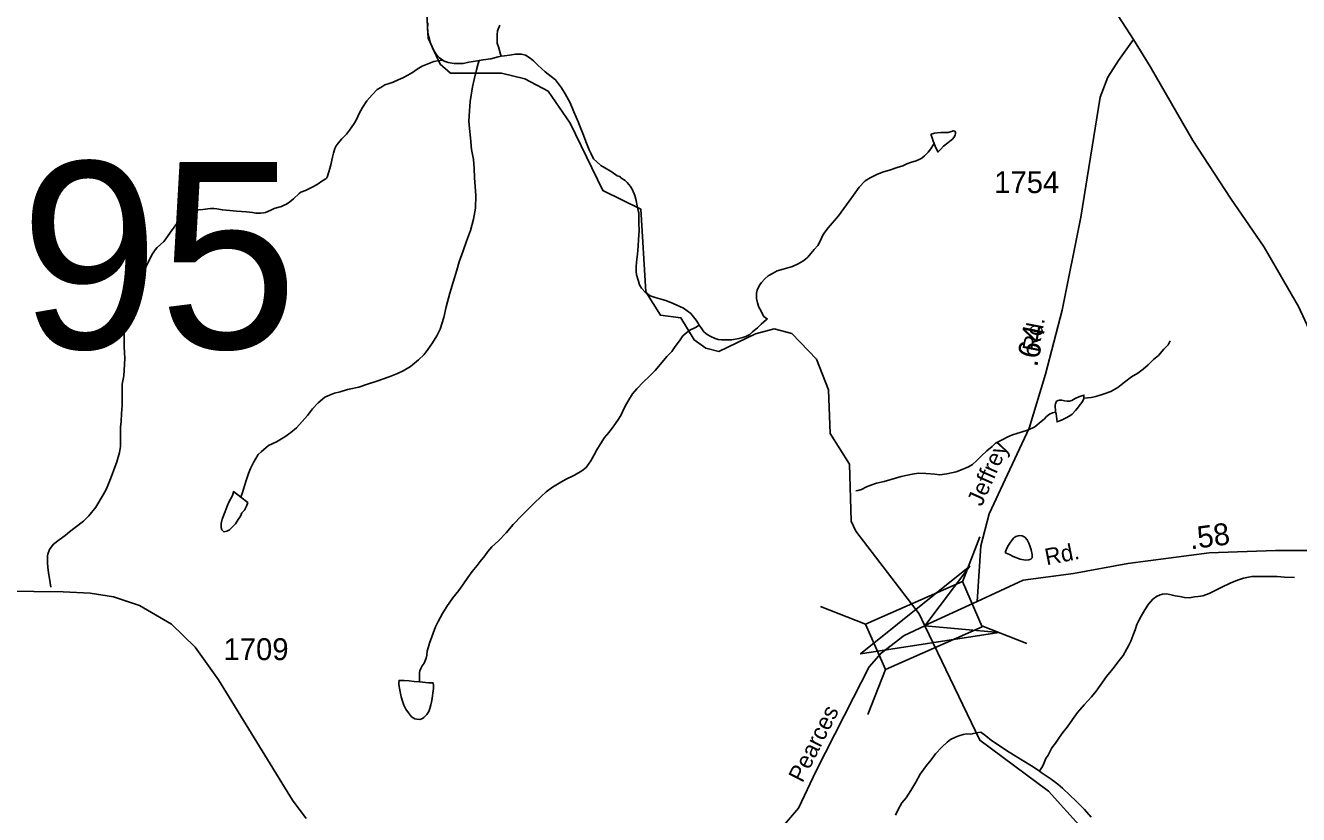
# Model space of a CAD drawing. Extents: x 2126262 to 2293712, y 749403 to 919119.
# Drawn here: x 2209025 to 2216301, y 811845 to 816353 of the extents above; entities that cross this region are included whole.
import ezdxf

# ---------------------------------------------------------------- set-up
doc = ezdxf.new("R2010")
doc.units = 0
for name, color, linetype in [('Exist Hydrographic Creek Single Shore', 7, 'Continuous'), ('Exist Hydrographic Misc Water Feature', 7, 'Continuous'), ('Exist Road Primary NC Attributed', 7, 'Continuous'), ('Exist Road Secondary Mileage Hundredths English Label', 7, 'Continuous'), ('Exist Road Secondary Structure Standard Bridge Attributed CELL', 7, 'Continuous'), ('Exist Road Secondary Structure Standard Bridge CELL', 7, 'Continuous'), ('Exist Road Secondary Structure Standard Bridge Number Label', 7, 'Continuous'), ('Exist Road Secondary Type 51 Attributed', 7, 'Continuous'), ('Exist Road Secondary Type 51 Label', 7, 'Continuous'), ('Exist Road Secondary Type 51 Number Label', 7, 'Continuous')]:
    doc.layers.add(name, color=color, linetype=linetype)

msp = doc.modelspace()

# ---------------------------------------------------------------- linework, layer by layer
at = {"layer": 'Exist Hydrographic Creek Single Shore'}
msp.add_lwpolyline([(2215064.7, 811764.5), (2214871.6, 811978.5), (2214478.7, 812268.7), (2214164.2, 812923.4), (2214131.8, 812991), (2213770.7, 813464.2), (2213744.6, 813520.5), (2213734.6, 813845.5), (2213624.7, 814021.6), (2213614.6, 814271.1), (2213546.8, 814446.4), (2213404.7, 814593.6), (2213304.8, 814618.7), (2213196.7, 814591.4), (2212988.6, 814490.7), (2212913.8, 814508.7), (2212846.7, 814556), (2212770.7, 814682.2), (2212653.8, 814697.7), (2212569.7, 814830.7), (2212541.8, 815303.7), (2212324.7, 815409.8), (2212138.7, 815794.1), (2212011.8, 815977.2), (2211878.7, 816048.8), (2211744.8, 816081.1), (2211453.8, 816080.6), (2211394.8, 816131), (2211326.7, 816280), (2211307.8, 816621.5)], dxfattribs=at)
at = {"layer": 'Exist Hydrographic Misc Water Feature'}
for points in [[(2211324.9, 816368.6), (2211323.1, 816330.5), (2211327.2, 816300.6), (2211333.3, 816274.6), (2211337.6, 816256.7), (2211351.6, 816224.7), (2211357.7, 816210.8), (2211371.9, 816189), (2211392.2, 816167.1), (2211410, 816155.2)], [(2211736.7, 816355.4), (2211722.9, 816321.3), (2211721.1, 816299.3), (2211721.3, 816277.3), (2211721.3, 816251.3), (2211727.7, 816231.3), (2211739.8, 816189.4), (2211743.9, 816177.5)], [(2210255.6, 813658.1), (2210265.6, 813684.2), (2210277.3, 813722.3), (2210287.2, 813752.3), (2210298.9, 813792.4), (2210310.5, 813822.4), (2210328.4, 813856.6), (2210354, 813900.7), (2210371.9, 813916.8), (2210413.5, 813953.2), (2210459.4, 813973.5), (2210507.4, 814001.8), (2210541, 814028), (2210574.9, 814054.2), (2210606.6, 814090.4), (2210636.4, 814124.6), (2210666.1, 814162.8), (2210697.9, 814197), (2210735.6, 814229.2), (2210761.7, 814241.4), (2210791.4, 814251.6), (2210823.4, 814259.8), (2210865.4, 814272.1), (2210875.3, 814274.2), (2210931, 814286.5), (2210979, 814302.9), (2211032.7, 814321.2), (2211102.7, 814345.7), (2211150.6, 814364), (2211184.3, 814380.3), (2211226.3, 814404.5), (2211271.8, 814442.8), (2211303.8, 814473), (2211325.5, 814501.2), (2211351.4, 814539.4), (2211375.2, 814579.5), (2211394.7, 814617.6), (2211416.4, 814683.7), (2211429.9, 814745.8), (2211451.2, 814823.9), (2211468.9, 814886.1), (2211490.4, 814954.2), (2211504.1, 815002.2), (2211525.7, 815064.3), (2211545.2, 815120.5), (2211568.7, 815180.6), (2211586.4, 815246.7), (2211597.9, 815308.8), (2211599.3, 815380.7), (2211595, 815432.7), (2211590.7, 815482.7), (2211590.3, 815536.6), (2211586.2, 815586.6), (2211573.7, 815644.5), (2211569.1, 815710.4), (2211562.8, 815764.3), (2211558.5, 815806.3), (2211562.2, 815864.3), (2211565.9, 815918.4), (2211579, 816002.4), (2211588.8, 816044.4), (2211602.6, 816098.6), (2211612.4, 816134.6), (2211618.2, 816152.6)], [(2210859.3, 815731.5), (2210877.1, 815753.7), (2210902.9, 815791.9), (2210916.7, 815815.9), (2210932.3, 815850.1), (2210952.1, 815884.2), (2210975.9, 815922.3), (2211005.7, 815956.5), (2211035.4, 815986.7), (2211055.3, 815998.8), (2211079.3, 816013), (2211103.1, 816021.1), (2211127.1, 816029.3), (2211155.1, 816041.5), (2211180.8, 816053.7), (2211210.9, 816067.9), (2211236.8, 816084.1), (2211264.6, 816102.2), (2211292.3, 816120.4), (2211320.4, 816132.6), (2211358.4, 816146.9), (2211380.1, 816151), (2211410, 816155.2)], [(2211410, 816155.2), (2211418, 816149.2), (2211440.4, 816141.4), (2211474.4, 816135.6), (2211526.3, 816136), (2211558.1, 816142.2), (2211608.1, 816150.6), (2211618.2, 816152.6)], [(2211618.2, 816152.6), (2211640.1, 816156.8), (2211684.2, 816163.1), (2211725.8, 816173.4), (2211743.9, 816177.5)], [(2211743.9, 816177.5), (2211761.9, 816179.6), (2211791.8, 816183.8), (2211825.9, 816188.1), (2211859.9, 816188.2), (2211881.9, 816182.4), (2211909.7, 816166.6), (2211928, 816150.8), (2211954, 816126.9), (2211994.4, 816087.2), (2212028.7, 816061.4), (2212054.5, 816041.6), (2212089.2, 815995.9), (2212109.3, 815962.1), (2212137.6, 815910.2), (2212159.9, 815858.4), (2212186.4, 815798.6), (2212188.4, 815792.7), (2212210.8, 815734.8), (2212231.1, 815681), (2212247.3, 815643.1), (2212257.5, 815619.2), (2212271.9, 815591.3), (2212289.9, 815573.4), (2212313.9, 815553.6), (2212350, 815531.9), (2212378.1, 815514.1), (2212406.4, 815494.2), (2212422.4, 815490.4), (2212428.3, 815482.4), (2212452.5, 815466.6), (2212464.6, 815454.7), (2212482.9, 815432.8), (2212494.8, 815412.9), (2212507.1, 815381), (2212515.3, 815353.1), (2212521.4, 815323.1), (2212527.6, 815295.2), (2212529.8, 815283.2), (2212529.8, 815263.2), (2212530, 815223.2), (2212532.3, 815181.2), (2212528.8, 815129.2), (2212527.2, 815091.3), (2212523.3, 815045.2), (2212517.5, 815001.2), (2212515.9, 814973.2), (2212516.1, 814949.2), (2212518.1, 814927.2), (2212526.3, 814897.3), (2212534.5, 814871.3), (2212546.6, 814851.5), (2212566.7, 814829.6), (2212595, 814807.8), (2212623.1, 814798), (2212663.1, 814786.2), (2212685, 814780.5), (2212727.1, 814764.7), (2212785.3, 814737.1), (2212827.6, 814707.4), (2212857.9, 814669.6), (2212871.8, 814647.7), (2212876.2, 814639.8)], [(2209169.6, 813142.9), (2209165.3, 813168.8), (2209157.1, 813226.8), (2209152.8, 813256.7), (2209150.6, 813284.7), (2209150.4, 813310.7), (2209150.4, 813322.7), (2209152.4, 813332.7), (2209162, 813358.8), (2209172.1, 813372.8), (2209185.8, 813388.9), (2209217.8, 813413.1), (2209251.7, 813439.3), (2209277.3, 813459.5), (2209309.3, 813483.7), (2209356.8, 813520), (2209386.8, 813550.2), (2209426.4, 813600.4), (2209469.8, 813670.8), (2209487.7, 813704.9), (2209511.2, 813763), (2209528.9, 813809.1), (2209546.5, 813859.2), (2209562.1, 813913.3), (2209567.8, 813947.3), (2209567.6, 814001.4), (2209567.6, 814005.4), (2209569.1, 814057.3), (2209571.1, 814089.3), (2209574.6, 814135.4), (2209578.3, 814181.3), (2209577.9, 814245.3), (2209577.5, 814303.3), (2209587.1, 814351.3), (2209590.8, 814415.4), (2209592.7, 814451.3), (2209590.4, 814483.3), (2209590, 814519.3), (2209589.6, 814573.3), (2209591.4, 814615.3), (2209600.9, 814673.3), (2209608.6, 814713.3), (2209620.3, 814759.4), (2209638.2, 814813.5), (2209651.9, 814851.6), (2209671.6, 814887.7), (2209699.1, 814947.9), (2209750.3, 815048.2), (2209766.1, 815070.3), (2209778, 815084.3), (2209815.7, 815118.6), (2209823.7, 815128.7), (2209853.3, 815170.9), (2209916.8, 815257.3), (2209928.7, 815269.3), (2209942.7, 815279.4), (2209966.7, 815289.6), (2209984.5, 815295.7), (2210014.6, 815299.9), (2210038.6, 815302.1), (2210082.3, 815306.4), (2210102.4, 815306.5), (2210118.4, 815304.7), (2210150.6, 815298.9), (2210192.6, 815295.2), (2210230.6, 815291.4), (2210288.6, 815287.8), (2210322.6, 815284.1), (2210342.5, 815280.2), (2210370.6, 815280.4), (2210384.6, 815282.5), (2210396.7, 815284.5), (2210426.4, 815296.7), (2210446.3, 815306.9), (2210452.2, 815308.9), (2210488.3, 815319.2), (2210504.1, 815325.3), (2210516, 815331.4), (2210536.1, 815345.5), (2210557.8, 815361.6), (2210589.6, 815391.9), (2210599.7, 815399.9), (2210625.5, 815410.1), (2210663.4, 815428.4), (2210691.3, 815444.6), (2210725.2, 815466.7), (2210741.1, 815476.9), (2210747.1, 815482.9), (2210750.8, 815490.9), (2210758.8, 815516.9), (2210764.5, 815535), (2210772.3, 815565), (2210776.4, 815583), (2210780.1, 815601.1), (2210786.1, 815623.1), (2210793.8, 815649.2), (2210799.8, 815665.1), (2210811.7, 815681.2), (2210833.4, 815705.4), (2210859.3, 815731.5)], [(2214218.4, 815678.6), (2214212.3, 815692.6), (2214206.1, 815710.5), (2214202, 815726.5), (2214202, 815732.5), (2214220.1, 815736.6), (2214236.1, 815738.7), (2214256.2, 815740.8), (2214270.1, 815741), (2214285.9, 815741.1), (2214297.8, 815741.1), (2214303.9, 815743.2), (2214311.9, 815745.2), (2214323.8, 815749.3), (2214327.9, 815751.3), (2214333.9, 815749.4), (2214337.8, 815747.4), (2214339.8, 815741.4), (2214340, 815735.4), (2214338.2, 815727.4), (2214336.1, 815721.4), (2214330.2, 815713.4), (2214322.2, 815703.3), (2214316.4, 815697.2), (2214296.3, 815683.1), (2214272.6, 815663), (2214256.6, 815646.9), (2214242.8, 815632.8), (2214238.9, 815630.8), (2214224.6, 815662.6), (2214218.4, 815678.6)], [(2214218.4, 815678.6), (2214210.6, 815666.6), (2214198.5, 815648.5), (2214184.8, 815628.4), (2214162.9, 815608.2), (2214147.1, 815594.1), (2214137, 815588), (2214115.1, 815579.9), (2214083.1, 815569.7), (2214061.4, 815561.5), (2214039.4, 815551.4), (2214007.4, 815541.2), (2213969.5, 815528.9), (2213923.6, 815514.6), (2213889.9, 815500.4), (2213851.8, 815482.2), (2213824.1, 815466), (2213790.3, 815429.7), (2213756.6, 815383.6), (2213732.9, 815349.4), (2213671.3, 815265), (2213611.9, 815196.6), (2213594, 815172.5), (2213582.4, 815154.4), (2213566.6, 815120.3), (2213552.6, 815096.2), (2213532.9, 815072.1), (2213513, 815050), (2213497, 815029.9), (2213483.1, 815017.8), (2213467.3, 815005.7), (2213441.3, 814991.5), (2213409.5, 814975.3), (2213355.6, 814960.9), (2213321.7, 814950.7), (2213293.8, 814936.5), (2213269.9, 814922.3), (2213250.2, 814904.3), (2213232.1, 814884.1), (2213222.3, 814870.1), (2213214.3, 814858), (2213206.5, 814840), (2213202.6, 814823.9), (2213202.8, 814809.9), (2213202.8, 814791.9), (2213209.2, 814768), (2213217.2, 814744.1), (2213227.4, 814724.2), (2213237.2, 814704.2), (2213245.7, 814690.3), (2213259.6, 814678.4), (2213265.5, 814676.4)], [(2212876.2, 814639.8), (2212886, 814625.8), (2212902.4, 814602), (2212920.2, 814588.1), (2212942.4, 814576.2), (2212966.6, 814564.4), (2212984.6, 814558.5), (2213002.7, 814556.7), (2213032.6, 814556.8), (2213062.5, 814557), (2213102.3, 814563.4), (2213124.3, 814569.5), (2213142.3, 814575.6), (2213164.2, 814587.8), (2213180, 814601.9), (2213208.1, 814626), (2213229.9, 814646.2), (2213259.6, 814672.4), (2213265.5, 814676.4)], [(2211276.5, 812603.5), (2211276.3, 812617.5), (2211276.3, 812633.5), (2211276.3, 812647.5), (2211276.1, 812655.5), (2211278, 812665.5), (2211284.1, 812679.5), (2211291.7, 812693.6), (2211303.8, 812709.6), (2211315.5, 812737.8), (2211319.6, 812755.8), (2211321.2, 812777.8), (2211327, 812797.8), (2211335, 812823.8), (2211368.4, 812916), (2211384, 812948.2), (2211407.8, 812992.3), (2211433.6, 813032.5), (2211467, 813082.7), (2211500.9, 813124.9), (2211528.5, 813163), (2211552.3, 813199.2), (2211578, 813233.3), (2211605.9, 813267.5), (2211623.9, 813289.7), (2211649.5, 813321.9), (2211667.4, 813348), (2211691.2, 813374.1), (2211728.9, 813408.3), (2211772.6, 813454.6), (2211812.1, 813500.9), (2211861.8, 813553.2), (2211897.6, 813589.4), (2211931.3, 813621.7), (2211973.1, 813661.9), (2212000.8, 813688.1), (2212036.7, 813714.3), (2212074.6, 813738.6), (2212112.3, 813758.8), (2212162.2, 813783.2), (2212203.8, 813807.5), (2212229.8, 813827.6), (2212255.7, 813865.8), (2212275.3, 813899.9), (2212291.1, 813928), (2212310.8, 813962.1), (2212334.6, 813998.3), (2212360.2, 814028.5), (2212388.1, 814064.6), (2212409.9, 814096.8), (2212427.5, 814124.8), (2212447.4, 814167), (2212459.3, 814191), (2212473, 814213.2), (2212494.8, 814247.3), (2212518.5, 814277.4), (2212554.4, 814315.6), (2212592.2, 814349.9), (2212623.7, 814382.1), (2212653.7, 814418.3), (2212691.4, 814460.6), (2212719.1, 814490.7), (2212738.8, 814518.9), (2212762.6, 814551), (2212782.2, 814579.2), (2212804.4, 814599.3), (2212822.4, 814611.4), (2212854, 814627.6), (2212876.2, 814639.8)], [(2215567.7, 814550.3), (2215555.8, 814528.2), (2215530.1, 814504), (2215500.4, 814467.8), (2215472.3, 814443.7), (2215440.5, 814413.5), (2215412.9, 814389.3), (2215383.1, 814367.1), (2215347, 814344.8), (2215305.4, 814314.6), (2215267.7, 814284.3), (2215227.9, 814262), (2215183.8, 814245.7), (2215142, 814233.4), (2215116.1, 814227.3), (2215094, 814225.1), (2215074.1, 814223)], [(2214912.5, 814143.9), (2214912.5, 814153.9), (2214910.3, 814173.9), (2214910.3, 814183.9), (2214912.3, 814191.8), (2214918.3, 814205.9), (2214926.1, 814210), (2214934.1, 814212), (2214948, 814212.1), (2214964, 814208.3), (2214978.3, 814206.3), (2214992.1, 814206.5), (2215006, 814210.5), (2215024.1, 814220.6), (2215046, 814230.8), (2215056.1, 814234.9), (2215067.7, 814239), (2215073.9, 814241), (2215074.1, 814235), (2215074.1, 814223)], [(2215074.1, 814223), (2215074.1, 814219), (2215062.4, 814198.9), (2215046.4, 814178.8), (2215036.6, 814166.7), (2215026.5, 814152.7), (2215006.6, 814132.5), (2214992.9, 814122.4), (2214968.9, 814108.3), (2214947, 814098.2), (2214931, 814092), (2214921.1, 814088), (2214918.9, 814103.9), (2214914.8, 814133.9), (2214912.5, 814143.9)], [(2214912.5, 814143.9), (2214894.5, 814139.8), (2214876.8, 814131.7), (2214860.9, 814119.6), (2214847.1, 814103.5), (2214829.1, 814089.4), (2214793.4, 814059.1), (2214757.3, 814042.9), (2214715.7, 814028.6), (2214665.6, 814014.2), (2214639.8, 814002.1), (2214607.8, 813985.9), (2214568, 813965.6), (2214550, 813947.5), (2214520.3, 813923.3), (2214488.5, 813893.1), (2214462.8, 813866.9), (2214436.8, 813844.7), (2214415.1, 813830.6), (2214379, 813816.3), (2214343.3, 813802.1), (2214291.4, 813791.8), (2214251.2, 813785.5), (2214221.3, 813789.3), (2214171.3, 813792.9), (2214129.2, 813794.7), (2214093.3, 813788.4), (2214029.6, 813776), (2213931.8, 813747.3), (2213889.7, 813737), (2213855.9, 813726.8), (2213832.1, 813716.7), (2213802.2, 813702.4), (2213782.1, 813696.3), (2213770, 813694.2)], [(2210255.6, 813658.1), (2210295.8, 813626.5), (2210288, 813606.4), (2210276.1, 813584.3), (2210262.4, 813568.2), (2210254.4, 813550.1), (2210240.6, 813530.1), (2210224.8, 813506), (2210206.8, 813485.9), (2210191, 813471.8), (2210175, 813463.7), (2210159, 813459.6), (2210155.1, 813463.5), (2210147.1, 813471.4), (2210142.8, 813485.4), (2210142.8, 813507.4), (2210148.5, 813531.5), (2210166.4, 813575.6), (2210178.1, 813605.7), (2210187.9, 813629.7), (2210207.6, 813667.8), (2210211.5, 813679.8), (2210213.6, 813689.8), (2210255.6, 813658.1)], [(2214765.9, 813379.2), (2214772.1, 813357.2), (2214778.2, 813329.3), (2214778.2, 813323.3), (2214778.2, 813311.3), (2214770.6, 813303.3), (2214758.5, 813299.2), (2214740.5, 813297.1), (2214710.5, 813302.8), (2214670.4, 813318.5), (2214648.4, 813330.4), (2214630.4, 813338.2), (2214624.2, 813342.2), (2214632, 813360.3), (2214640, 813378.3), (2214653.7, 813400.5), (2214665.8, 813416.5), (2214673.6, 813424.5), (2214685.5, 813432.6), (2214697.6, 813436.7), (2214707.5, 813438.7), (2214721.6, 813436.8), (2214735.6, 813429), (2214749.9, 813413.1), (2214759.8, 813395.1), (2214765.9, 813379.2)], [(2216278.6, 813199.6), (2216220.6, 813201.2), (2216178.5, 813204.9), (2216144.5, 813204.7), (2216094.6, 813204.4), (2216034.6, 813204), (2215986.8, 813195.6), (2215952.8, 813183.4), (2215909.1, 813167), (2215863.1, 813142.8), (2215823.4, 813124.5), (2215789.3, 813108.3), (2215753.6, 813094.1), (2215727.6, 813089.8), (2215705.7, 813087.7), (2215677.6, 813083.5), (2215649.5, 813085.4), (2215621.6, 813091.1), (2215595.6, 813095), (2215565.6, 813100.8), (2215543.5, 813104.6), (2215523.6, 813104.5), (2215509.6, 813100.4), (2215489.5, 813090.3), (2215467.8, 813074.1), (2215444, 813045.9), (2215422.3, 813013.8), (2215400.5, 812977.7), (2215386.6, 812949.6), (2215376.8, 812929.5), (2215367.1, 812899.5), (2215353.4, 812865.4), (2215341.5, 812835.3), (2215329.6, 812809.2), (2215319.8, 812791.2), (2215298, 812753), (2215276.3, 812724.9), (2215238.6, 812676.7), (2215202.9, 812632.4), (2215143.6, 812550), (2215117.8, 812517.9), (2215076.2, 812471.6), (2215038.2, 812427.4), (2215008.5, 812387.2), (2214979, 812343), (2214953.1, 812312.9), (2214935.3, 812286.7), (2214911.5, 812252.6), (2214891.8, 812226.5), (2214880.1, 812202.3), (2214870.1, 812184.3), (2214856.3, 812164.2), (2214844.2, 812136.2), (2214836.7, 812118.1), (2214826.6, 812102.1), (2214820.9, 812092.1)], [(2211276.5, 812603.5), (2211328.6, 812597.9), (2211354.5, 812596.1), (2211356.5, 812580.1), (2211356.7, 812564.1), (2211347.3, 812496), (2211341.3, 812472), (2211335.6, 812449.9), (2211329.6, 812433.9), (2211319.8, 812415.9), (2211313.9, 812409.8), (2211301.8, 812399.7), (2211294, 812393.7), (2211278, 812387.6), (2211262, 812389.5), (2211250.1, 812391.4), (2211231.8, 812403.3), (2211213.8, 812425.1), (2211199.6, 812447), (2211187.5, 812469), (2211179.3, 812492.9), (2211173, 812516.8), (2211167, 812544.8), (2211158.6, 812586.7), (2211158.6, 812596.7), (2211160.5, 812610.7), (2211188.6, 812610.9), (2211218.5, 812609.2), (2211246.6, 812605.3), (2211276.5, 812603.5)], [(2213996.8, 811840.5), (2214014.6, 811876.6), (2214034.3, 811910.6), (2214058.1, 811940.8), (2214085.8, 811981), (2214113.2, 812029.2), (2214139.1, 812075.4), (2214174.7, 812125.6), (2214200.6, 812157.7), (2214226.2, 812191.9), (2214262.1, 812230.1), (2214291.8, 812258.4), (2214311.5, 812272.5), (2214339.6, 812286.7), (2214359.5, 812294.8), (2214383.5, 812300.9), (2214405.2, 812305.1), (2214423.3, 812303.2), (2214435.4, 812305.3), (2214459.4, 812311.5), (2214485.4, 812315.6)], [(2214485.4, 812315.6), (2214513.5, 812293.8), (2214545.5, 812268.1), (2214589.8, 812238.4), (2214632, 812210.7), (2214672, 812185), (2214720.4, 812155.3), (2214784.6, 812117.7), (2214820.9, 812092.1)], [(2214820.9, 812092.1), (2214830.7, 812084.1), (2214887.1, 812046.5), (2214925.2, 812018.7), (2214951.3, 811994.9), (2214995.6, 811953.3), (2215027.8, 811923.5), (2215078, 811873.8), (2215116.3, 811830.2)]]:
    msp.add_lwpolyline(points, dxfattribs=at)
at = {"layer": 'Exist Road Primary NC Attributed'}
for points in [[(2215356.7, 816273.5), (2215136.3, 816615.7), (2214813.3, 817066.1), (2214388.4, 817737.1), (2214272, 817979.9), (2214165.8, 818124.7), (2213833.8, 818691.1)], [(2217488.2, 813316.3), (2217424.7, 813389.6), (2217331.3, 813499.9), (2217170.8, 813656.3), (2216856.1, 813911.2), (2216670.5, 814076), (2216564.5, 814204.5), (2216432.6, 814463.5), (2216301.5, 814747.1), (2216104, 815085.7), (2215912.8, 815366.4), (2215697.3, 815695.3), (2215452.4, 816119.2), (2215356.7, 816273.5)]]:
    msp.add_lwpolyline(points, dxfattribs=at)
at = {"layer": 'Exist Road Secondary Structure Standard Bridge Attributed CELL'}
msp.add_lwpolyline([(2214588.8, 812884.1), (2213798.2, 812762.2), (2214421.9, 813263.1), (2214164.2, 812923.4)], close=True, dxfattribs=at)
at = {"layer": 'Exist Road Secondary Structure Standard Bridge CELL'}
for p, q in [((2214380.1, 813174.7), (2214480, 813432)), ((2213569.1, 813032.3), (2213826.4, 812932.3)), ((2214491.3, 812922.2), (2214748.5, 812822.2)), ((2213840.2, 812416.7), (2213940.2, 812673.9))]:
    msp.add_line(p, q, dxfattribs=at)
msp.add_lwpolyline([(2213826.4, 812932.3), (2214379.5, 813175.9), (2214493.3, 812917.5), (2213940.2, 812673.9)], close=True, dxfattribs=at)
at = {"layer": 'Exist Road Secondary Type 51 Attributed'}
for points in [[(2215356.7, 816273.5), (2215271.6, 816153.4), (2215211.6, 816057), (2215167.6, 815943.2), (2215056.1, 815257.4), (2214950.4, 814725.9), (2214855.5, 814360), (2214760.6, 814052.8), (2214624.1, 813758.8), (2214532, 813563.3), (2214484.6, 813378.9), (2214464.9, 813061.6)], [(2203150, 813669.8), (2203250, 813681.2), (2203350.4, 813682.6), (2204279, 813543.6), (2204490.4, 813501), (2204722.1, 813473.1), (2204946.7, 813436.8), (2205133.7, 813393.5), (2205693.2, 813206.4), (2205977.2, 813126.1), (2206052.6, 813112.1), (2206179.5, 813102.3), (2206731.4, 813114.2), (2208400.3, 813126.8), (2209239.6, 813116.3), (2209394.5, 813109.3), (2209528.4, 813088.4), (2209677.7, 813038.1), (2209859.8, 812932.6), (2209995.2, 812801.4), (2210128.4, 812614.9), (2210551.9, 811925.7), (2210628.6, 811822.4)], [(2214464.9, 813061.6), (2214727.4, 813182.9), (2215014.8, 813222), (2215324.6, 813277.9), (2215789.7, 813339), (2216169.9, 813352.2), (2216559.3, 813353.6), (2216857.2, 813332), (2217088.8, 813311), (2217281.4, 813299.9), (2217488.2, 813316.3)], [(2214164.2, 812923.4), (2214189.4, 812935.5), (2214464.9, 813061.6)], [(2212474.4, 810796.3), (2212605.2, 810995.1), (2212722.4, 811165.5), (2212859.6, 811309.9), (2213039.6, 811470.5), (2213303.4, 811719.1), (2213442.9, 811881.1), (2213543.4, 812093.4), (2213756.9, 812513.8), (2213846.9, 812687.6), (2213915.2, 812767.2), (2214047.1, 812867.1), (2214164.2, 812923.4)]]:
    msp.add_lwpolyline(points, dxfattribs=at)

# ---------------------------------------------------------------- texts
at = {"layer": 'Exist Road Secondary Mileage Hundredths English Label'}
for s, rotation, p in [('.64', 78.42904, (2214806.6, 814397.4)), ('.58', 7.49199, (2215684, 813359.1))]:
    msp.add_text(s, height=125, rotation=rotation, dxfattribs=at).set_placement(p)
at = {"layer": 'Exist Road Secondary Structure Standard Bridge Number Label'}
msp.add_text('95', height=1066.27, dxfattribs=at).set_placement((2208994.4, 814507.1))
at = {"layer": 'Exist Road Secondary Type 51 Label'}
for s, rotation, p in [('Rd.', 79.1082, (2214814.8, 814482.7)), ('Jeffrey', 66.11606, (2214490.1, 813600.1)), ('Rd.', 11.15851, (2214860.7, 813268)), ('Pearces', 63.13132, (2213465.6, 812021.6))]:
    msp.add_text(s, height=95, rotation=rotation, dxfattribs=at).set_placement(p)
at = {"layer": 'Exist Road Secondary Type 51 Number Label'}
for s, p in [('1754', (2214561.5, 815394.9)), ('1709', (2210156.9, 812726.9))]:
    msp.add_text(s, height=125, dxfattribs=at).set_placement(p)

doc.saveas('drawing.dxf')
